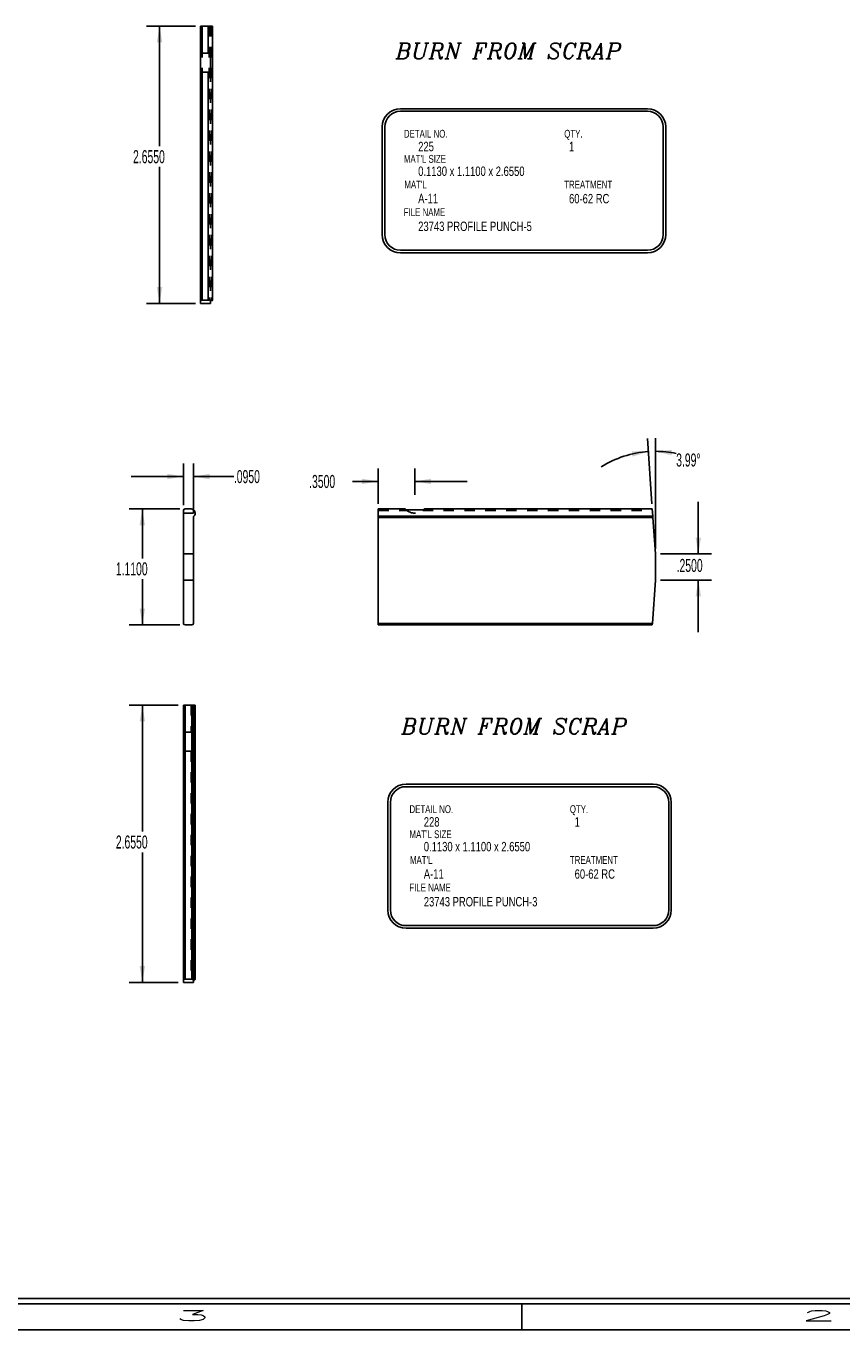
# Model space of a CAD drawing. Header units: inches. Extents: x 1802 to 2468, y -253 to -72.
# Tile 383 of 570: x 2213 to 2221, y -183 to -170. Entities that reach past the tile are written whole.
import ezdxf

# ---------------------------------------------------------------- set-up
doc = ezdxf.new("R2010")
doc.units = ezdxf.units.IN
doc.header["$LTSCALE"] = 0.5
doc.header["$MEASUREMENT"] = 0
doc.linetypes.add('HIDDEN', pattern=[0.225, 0.15, -0.075])
for name, color, linetype in [('SID-M-D', 42, 'Continuous'), ('SID-M-H', 4, 'HIDDEN'), ('SID-M-M', 233, 'Continuous'), ('SID-M-S', 105, 'Continuous')]:
    doc.layers.add(name, color=color, linetype=linetype)
doc.styles.add('I', font='ITALIC.SHX')
doc.styles.add('R', font='ROMAND.SHX')
doc.styles.add('SLDTEXTSTYLE0', font='TXT', dxfattribs={"width": 0.595745})

# ---------------------------------------------------------------- blocks, each defined once
blk = doc.blocks.new('*U9')
at = {"layer": 'SID-M-S'}
for p, q in [((-34, -0.25), (0, -0.25)), ((-34, -0.3), (0, -0.3)), ((-11, -0.3), (-11, -0.55)), ((-34, -0.55), (0, -0.55))]:
    blk.add_line(p, q, dxfattribs=at)
at = {"layer": 'SID-M-D', "style": 'R', "width": 4}
for s, p in [('3', (-14.327, -0.464)), ('2', (-8.327, -0.464))]:
    blk.add_text(s, height=0.1, dxfattribs=at).set_placement(p)

msp = doc.modelspace()

# ---------------------------------------------------------------- linework, layer by layer
at = {"layer": 'SID-M-D'}
for p, q in [((2214.78178, -170.16439), (2214.31308, -170.16439)), ((2214.43808, -170.16439), (2214.43808, -171.31503)), ((2214.43808, -172.81939), (2214.43808, -171.51347)), ((2214.78178, -172.81939), (2214.31308, -172.81939)), ((2219.15494, -174.73767), (2219.11136, -174.11306)), ((2219.18842, -175.16755), (2219.18842, -174.11037)), ((2214.66693, -174.75255), (2214.66693, -174.35188)), ((2214.76193, -174.82027), (2214.76193, -174.35188)), ((2214.66693, -174.47688), (2214.16693, -174.47688)), ((2214.76193, -174.47688), (2215.15015, -174.47688)), ((2216.53342, -174.73755), (2216.53342, -174.39862)), ((2216.88342, -174.65267), (2216.88342, -174.39862)), ((2216.53342, -174.52362), (2216.28679, -174.52362)), ((2216.88342, -174.52362), (2217.38342, -174.52362)), ((2219.59918, -175.21755), (2219.59918, -174.71755)), ((2214.63193, -174.78755), (2214.14823, -174.78755)), ((2214.27323, -174.78755), (2214.27323, -175.26104)), ((2219.23842, -175.21755), (2219.72418, -175.21755)), ((2214.27323, -175.89755), (2214.27323, -175.45948)), ((2219.23842, -175.46755), (2219.72418, -175.46755)), ((2219.59918, -175.46755), (2219.59918, -175.96755)), ((2214.63193, -175.89755), (2214.14823, -175.89755)), ((2214.61693, -176.66535), (2214.14823, -176.66535)), ((2214.27323, -176.66535), (2214.27323, -177.87621)), ((2214.27323, -179.32035), (2214.27323, -178.07465)), ((2214.61693, -179.32035), (2214.14823, -179.32035))]:
    msp.add_line(p, q, dxfattribs=at)
for start, end in [(93.990913, 121.854964), (78.326057, 90)]:
    msp.add_arc((2219.18842, -175.21755), 0.98218, start, end, dxfattribs=at)
for points in [[(2214.43808, -170.16439), (2214.41208, -170.32039), (2214.46408, -170.32039)], [(2214.43808, -172.81939), (2214.46408, -172.66339), (2214.41208, -172.66339)], [(2219.12006, -174.23775), (2218.96193, -174.23511), (2218.96962, -174.28654)], [(2219.18842, -174.23537), (2219.34189, -174.27357), (2219.34598, -174.22173)], [(2214.66693, -174.47688), (2214.51093, -174.45088), (2214.51093, -174.50288)], [(2214.76193, -174.47688), (2214.91793, -174.50288), (2214.91793, -174.45088)], [(2216.53342, -174.52362), (2216.37742, -174.49762), (2216.37742, -174.54962)], [(2216.88342, -174.52362), (2217.03942, -174.54962), (2217.03942, -174.49762)], [(2214.27323, -174.78755), (2214.24723, -174.94355), (2214.29923, -174.94355)], [(2219.59918, -175.21755), (2219.62518, -175.06155), (2219.57318, -175.06155)], [(2219.59918, -175.46755), (2219.57318, -175.62355), (2219.62518, -175.62355)], [(2214.27323, -175.89755), (2214.29923, -175.74155), (2214.24723, -175.74155)], [(2214.27323, -176.66535), (2214.24723, -176.82135), (2214.29923, -176.82135)], [(2214.27323, -179.32035), (2214.29923, -179.16435), (2214.24723, -179.16435)]]:
    msp.add_solid(points, dxfattribs=at)
at = {"layer": 'SID-M-H'}
for p, q in [((2214.84678, -170.16439), (2214.84678, -172.78939)), ((2214.91178, -170.16439), (2214.91178, -172.78939)), ((2214.92678, -170.16439), (2214.92678, -170.42929)), ((2214.93274, -170.16439), (2214.93274, -172.79417)), ((2214.92678, -170.59949), (2214.92678, -172.79516)), ((2214.90465, -172.78939), (2214.91178, -172.78939)), ((2214.66693, -174.82767), (2214.76193, -174.82767)), ((2214.76193, -174.79423), (2214.76193, -174.82767)), ((2216.53342, -174.80255), (2216.80826, -174.80255)), ((2216.95857, -174.80255), (2219.15946, -174.80255)), ((2214.66693, -175.21755), (2214.76193, -175.21755)), ((2214.76193, -175.46755), (2214.66693, -175.46755)), ((2216.53342, -175.88255), (2219.15946, -175.88255)), ((2214.68193, -176.66535), (2214.68193, -176.92359)), ((2214.7398, -176.66535), (2214.7398, -176.92359)), ((2214.7398, -176.92359), (2214.68193, -176.92359)), ((2214.68193, -177.10711), (2214.68193, -179.29035)), ((2214.68193, -177.10711), (2214.7398, -177.10711)), ((2214.7398, -177.10711), (2214.7398, -179.29035))]:
    msp.add_line(p, q, dxfattribs=at)
msp.add_arc((2216.88342, -174.70267), 0.125, 227.094324, 312.905676, dxfattribs=at)
for centre, major_axis in [((2214.91178, -172.79044), (0.015, 0)), ((2214.7398, -179.29314), (0.04, 0))]:
    msp.add_ellipse(centre, major_axis=major_axis, ratio=0.06976744, start_param=0, end_param=1.57079633, dxfattribs=at)
for points, knots in [([(2214.68193, -176.92359), (2214.67941, -176.92359), (2214.67698, -176.92419), (2214.67293, -176.92623), (2214.67134, -176.92764), (2214.66778, -176.93238), (2214.66693, -176.9362), (2214.66693, -176.94019)], [0, 0, 0, 0, 0.25, 0.25, 0.5, 0.5, 1, 1, 1, 1]), ([(2214.76193, -176.93025), (2214.75896, -176.92813), (2214.75556, -176.92647), (2214.74801, -176.92418), (2214.74395, -176.92359), (2214.7398, -176.92359)], [0, 0, 0, 0, 0.5, 0.5, 1, 1, 1, 1]), ([(2214.66693, -177.09051), (2214.66693, -177.0925), (2214.66715, -177.09442), (2214.66815, -177.09809), (2214.66896, -177.09988), (2214.67132, -177.10304), (2214.67291, -177.10445), (2214.67696, -177.1065), (2214.6794, -177.10711), (2214.68193, -177.10711)], [0, 0, 0, 0, 0.25, 0.25, 0.5, 0.5, 0.75, 0.75, 1, 1, 1, 1])]:
    msp.add_open_spline(points, degree=3, knots=knots, dxfattribs=at)
msp.add_open_spline([(2214.7398, -177.10711), (2214.74811, -177.10711), (2214.756, -177.10469), (2214.76193, -177.10045)], degree=3, dxfattribs=at)
at = {"layer": 'SID-M-M'}
for p, q in [((2216.74583, -170.95523), (2219.11182, -170.95523)), ((2216.74583, -170.98023), (2219.11182, -170.98023)), ((2216.57083, -171.13023), (2216.57083, -172.16075)), ((2216.59583, -171.13023), (2216.59583, -172.16075)), ((2219.26182, -171.13023), (2219.26182, -172.16075)), ((2219.28682, -171.13023), (2219.28682, -172.16075)), ((2216.74583, -172.31075), (2219.11182, -172.31075)), ((2216.74583, -172.33575), (2219.11182, -172.33575)), ((2216.79959, -177.42102), (2219.16557, -177.42102)), ((2216.79959, -177.44602), (2219.16557, -177.44602)), ((2216.62459, -177.59602), (2216.62459, -178.62654)), ((2216.64959, -177.59602), (2216.64959, -178.62654)), ((2219.31557, -177.59602), (2219.31557, -178.62654)), ((2219.34057, -177.59602), (2219.34057, -178.62654)), ((2216.79959, -178.77654), (2219.16557, -178.77654)), ((2216.79959, -178.80154), (2219.16557, -178.80154))]:
    msp.add_line(p, q, dxfattribs=at)
for centre, radius, start, end in [((2216.74583, -171.13023), 0.175, 90, 180), ((2216.74583, -171.13023), 0.15, 90, 180), ((2219.11182, -171.13023), 0.175, 0, 90), ((2219.11182, -171.13023), 0.15, 0, 90), ((2216.74583, -172.16075), 0.175, 180, 270), ((2216.74583, -172.16075), 0.15, 180, 270), ((2219.11182, -172.16075), 0.15, 270, 0), ((2219.11182, -172.16075), 0.175, 270, 0), ((2216.79959, -177.59602), 0.175, 90, 180), ((2216.79959, -177.59602), 0.15, 90, 180), ((2219.16557, -177.59602), 0.175, 0, 90), ((2219.16557, -177.59602), 0.15, 0, 90), ((2216.79959, -178.62654), 0.175, 180, 270), ((2216.79959, -178.62654), 0.15, 180, 270), ((2219.16557, -178.62654), 0.15, 270, 0), ((2219.16557, -178.62654), 0.175, 270, 0)]:
    msp.add_arc(centre, radius, start, end, dxfattribs=at)
at = {"layer": 'SID-M-S'}
for p, q in [((2214.83178, -170.16439), (2214.84678, -170.16439)), ((2214.83178, -170.16439), (2214.83178, -170.43923)), ((2214.84678, -170.16439), (2214.84678, -170.42263)), ((2214.84678, -170.16439), (2214.90465, -170.16439)), ((2214.90465, -170.16439), (2214.94465, -170.16439)), ((2214.90465, -170.16439), (2214.90465, -170.42263)), ((2214.94465, -172.79218), (2214.94465, -170.16439)), ((2214.83178, -170.58954), (2214.83178, -170.43923)), ((2214.84678, -170.42263), (2214.90465, -170.42263)), ((2214.92678, -170.42929), (2214.92678, -170.59949)), ((2214.83178, -170.58954), (2214.83178, -172.79044)), ((2214.84678, -170.60615), (2214.84678, -172.78939)), ((2214.90465, -170.60615), (2214.84678, -170.60615)), ((2214.90465, -170.60615), (2214.90465, -172.78939)), ((2214.83178, -172.81939), (2214.83178, -172.79044)), ((2214.92678, -172.81939), (2214.83178, -172.81939)), ((2214.84678, -172.78939), (2214.90465, -172.78939)), ((2214.92678, -172.79516), (2214.92678, -172.81939)), ((2214.66693, -174.80255), (2214.66693, -175.88255)), ((2214.7398, -174.78755), (2214.68193, -174.78755)), ((2214.76193, -175.88255), (2214.76193, -174.87027)), ((2216.53342, -174.85603), (2216.53342, -174.78755)), ((2216.53342, -174.78755), (2216.79166, -174.78755)), ((2216.53342, -174.85603), (2219.1632, -174.85603)), ((2216.53342, -174.87027), (2216.53342, -174.85603)), ((2216.53342, -174.87027), (2219.16419, -174.87027)), ((2216.53342, -175.88255), (2216.53342, -174.87027)), ((2216.96852, -174.79423), (2216.79832, -174.79423)), ((2216.97518, -174.78755), (2219.15842, -174.78755)), ((2219.1632, -174.85603), (2219.15842, -174.78755)), ((2219.16419, -174.87027), (2219.1632, -174.85603)), ((2219.18842, -175.21755), (2219.16419, -174.87027)), ((2219.18842, -175.46755), (2219.18842, -175.21755)), ((2219.15946, -175.88255), (2219.18842, -175.46755)), ((2214.68193, -175.89755), (2214.74693, -175.89755)), ((2216.53342, -175.88255), (2219.15946, -175.88255)), ((2216.53342, -175.89755), (2216.53342, -175.88255)), ((2216.53342, -175.89755), (2219.15842, -175.89755)), ((2219.15842, -175.89755), (2219.15946, -175.88255)), ((2214.66693, -176.66535), (2214.68193, -176.66535)), ((2214.66693, -176.66535), (2214.66693, -179.2914)), ((2214.68193, -176.66535), (2214.74693, -176.66535)), ((2214.68193, -176.66535), (2214.68193, -179.29035)), ((2214.74693, -176.66535), (2214.76193, -176.66535)), ((2214.74693, -176.66535), (2214.74693, -179.29035)), ((2214.76193, -176.66535), (2214.76193, -179.2914)), ((2214.76193, -176.66535), (2214.76789, -176.66535)), ((2214.76789, -176.66535), (2214.76789, -179.29513)), ((2214.76789, -176.66535), (2214.7798, -176.66535)), ((2214.7798, -179.29314), (2214.7798, -176.66535)), ((2214.66693, -179.32035), (2214.66693, -179.2914)), ((2214.76193, -179.32035), (2214.66693, -179.32035)), ((2214.74693, -179.29035), (2214.68193, -179.29035)), ((2214.76193, -179.2914), (2214.76193, -179.32035))]:
    msp.add_line(p, q, dxfattribs=at)
for centre, radius, start, end in [((2214.68193, -174.80255), 0.015, 90, 180), ((2214.7398, -174.82755), 0.04, 314.59571, 90), ((2214.78193, -174.87027), 0.02, 134.59571, 180), ((2214.68193, -175.88255), 0.015, 180, 270), ((2214.74693, -175.88255), 0.015, 270, 0)]:
    msp.add_arc(centre, radius, start, end, dxfattribs=at)
for centre, major_axis, start_param, end_param in [((2214.84678, -172.79044), (0.015, 0), 1.57079633, 3.14159265), ((2214.90465, -172.79218), (0.04, 0), 5.49073095, 7.85398163), ((2214.94678, -172.79516), (0.02, 0), 2.3491383, 3.14159265), ((2214.68193, -179.2914), (0.015, 0), 1.57079633, 3.14159265), ((2214.74693, -179.2914), (0.015, 0), 0, 1.57079633), ((2214.78193, -179.29612), (0.02, 0), 2.3491383, 3.14159265), ((2214.7398, -179.29314), (0.04, 0), 5.49073095, 6.28318531)]:
    msp.add_ellipse(centre, major_axis=major_axis, ratio=0.06976744, start_param=start_param, end_param=end_param, dxfattribs=at)
for points, knots in [([(2214.83178, -170.43923), (2214.83178, -170.43724), (2214.832, -170.43532), (2214.833, -170.43165), (2214.8338, -170.42986), (2214.83617, -170.42669), (2214.83776, -170.42529), (2214.84181, -170.42324), (2214.84425, -170.42263), (2214.84678, -170.42263)], [0, 0, 0, 0, 0.25, 0.25, 0.5, 0.5, 0.75, 0.75, 1, 1, 1, 1]), ([(2214.84678, -170.60615), (2214.84425, -170.60615), (2214.84183, -170.60555), (2214.83778, -170.60351), (2214.83619, -170.6021), (2214.83263, -170.59736), (2214.83178, -170.59353), (2214.83178, -170.58954)], [0, 0, 0, 0, 0.25, 0.25, 0.5, 0.5, 1, 1, 1, 1]), ([(2214.92678, -170.59949), (2214.92381, -170.60161), (2214.92041, -170.60327), (2214.91286, -170.60556), (2214.9088, -170.60615), (2214.90465, -170.60615)], [0, 0, 0, 0, 0.5, 0.5, 1, 1, 1, 1]), ([(2216.79832, -174.79423), (2216.7962, -174.79226), (2216.79453, -174.79057), (2216.79225, -174.7882), (2216.79166, -174.78755), (2216.79166, -174.78755)], [0, 0, 0, 0, 0.5, 0.5, 1, 1, 1, 1])]:
    msp.add_open_spline(points, degree=3, knots=knots, dxfattribs=at)
for points in [[(2214.90465, -170.42263), (2214.91295, -170.42263), (2214.92084, -170.42505), (2214.92678, -170.42929)], [(2216.97518, -174.78755), (2216.97518, -174.78755), (2216.97276, -174.79029), (2216.96852, -174.79423)]]:
    msp.add_open_spline(points, degree=3, dxfattribs=at)

# ---------------------------------------------------------------- block references
at = {"layer": 'SID-M-D'}
msp.add_blockref('*U9', (2228.90783, -182.09685), dxfattribs=at)

# ---------------------------------------------------------------- texts
at = {"layer": 'SID-M-D', "style": 'SLDTEXTSTYLE0', "width": 0.75}
for s, height, p in [('DETAIL NO.', 0.075, (2216.77871, -171.23302)), ('QTY.', 0.075, (2218.31495, -171.23302)), ('225', 0.09, (2216.91565, -171.3623)), ('1', 0.09, (2218.36068, -171.3623)), ("MAT'L SIZE", 0.075, (2216.77871, -171.47313)), ('0.1130 x 1.1100 x 2.6550', 0.09, (2216.91565, -171.5991)), ("MAT'L", 0.075, (2216.78334, -171.7193)), ('TREATMENT', 0.075, (2218.31495, -171.7193)), ('A-11', 0.09, (2216.91565, -171.86034)), ('60-62 RC', 0.09, (2218.36068, -171.86141)), ('FILE NAME', 0.075, (2216.77742, -171.98342)), ('23743 PROFILE PUNCH-5', 0.09, (2216.91565, -172.12644)), ('DETAIL NO.', 0.075, (2216.83246, -177.69881)), ('QTY.', 0.075, (2218.36871, -177.69881)), ('228', 0.09, (2216.96941, -177.82809)), ('1', 0.09, (2218.41443, -177.82809)), ("MAT'L SIZE", 0.075, (2216.83246, -177.93892)), ('0.1130 x 1.1100 x 2.6550', 0.09, (2216.96941, -178.0649)), ("MAT'L", 0.075, (2216.83709, -178.18509)), ('TREATMENT', 0.075, (2218.36871, -178.18509)), ('A-11', 0.09, (2216.96941, -178.32613)), ('60-62 RC', 0.09, (2218.41443, -178.32721)), ('FILE NAME', 0.075, (2216.83117, -178.44922)), ('23743 PROFILE PUNCH-3', 0.09, (2216.96941, -178.59223))]:
    msp.add_text(s, height=height, dxfattribs=at).set_placement(p)
at = {"layer": 'SID-M-D', "char_height": 0.15, "width": 2.6427476, "attachment_point": 1, "style": 'I'}
for insert in [(2216.70155, -170.3267), (2216.7553, -176.79249)]:
    msp.add_mtext('{BURN FROM SCRAP}', dxfattribs=dict(at, insert=insert))
at = {"layer": 'SID-M-D', "char_height": 0.125, "attachment_point": 1, "style": 'SLDTEXTSTYLE0'}
for s, insert in [('2.6550', (2214.18408, -171.35234)), ('3.99°', (2219.38715, -174.25582)), ('.0950', (2215.15015, -174.41497)), ('.3500', (2215.87117, -174.4617)), ('1.1100', (2214.01924, -175.29835)), ('.2500', (2219.39137, -175.26556)), ('2.6550', (2214.01924, -177.91352))]:
    msp.add_mtext(s, dxfattribs=dict(at, insert=insert))

doc.saveas('drawing.dxf')
